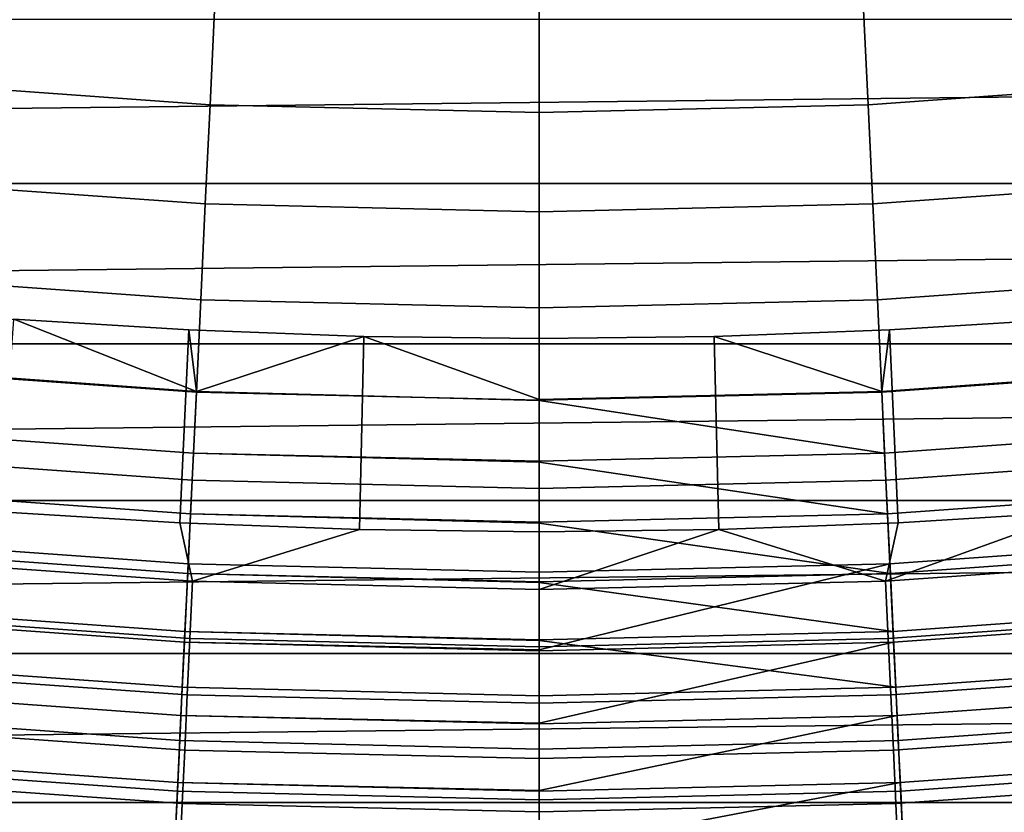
# Model space of a CAD drawing. Header units: metres. Extents: x -109 to 109, y -342 to 66.
# Tile 267 of 512: x -1.38 to 1.24, y -20.26 to -18.15. Entities that reach past the tile are written whole.
import ezdxf

# ---------------------------------------------------------------- set-up
doc = ezdxf.new("R2010")
doc.units = ezdxf.units.M
doc.layers.add('solid_K_24_62_16_000B91', color=7, linetype='CONTINUOUS')

msp = doc.modelspace()

# ---------------------------------------------------------------- linework, layer by layer
at = {"layer": 'solid_K_24_62_16_000B91'}
for points in [[(-0.875456, -18.378088, -66.747398), (-1.748929, -18.315615, -66.747398), (-1.723152, -18.045668, -66.83773), (-0.862553, -18.10722, -66.83773)], [(1.748929, -18.315615, -66.747398), (0.875456, -18.378088, -66.747398), (0.862553, -18.10722, -66.83773), (1.723152, -18.045668, -66.83773)], [(0, -18.398928, -66.747398), (-0.875456, -18.378088, -66.747398), (-0.862553, -18.10722, -66.83773), (0, -18.127752, -66.83773)], [(0.875456, -18.378088, -66.747398), (0, -18.398928, -66.747398), (0, -18.127752, -66.83773), (0.862553, -18.10722, -66.83773)], [(-19.368538, -18.151108, 84.926178), (-18.951792, -18.587336, 84.926178), (19.368544, -18.1511, 84.926178)], [(-18.951792, -18.587336, 84.926178), (18.951799, -18.587328, 84.926178), (19.368544, -18.1511, 84.926178)], [(-0.888019, -18.641821, -66.637932), (-1.774027, -18.578451, -66.637932), (-1.748929, -18.315615, -66.747398), (-0.875456, -18.378088, -66.747398)], [(1.774027, -18.578451, -66.637932), (0.888019, -18.641821, -66.637932), (0.875456, -18.378088, -66.747398), (1.748929, -18.315615, -66.747398)], [(0, -18.662958, -66.637932), (-0.888019, -18.641821, -66.637932), (-0.875456, -18.378088, -66.747398), (0, -18.398928, -66.747398)], [(0.888019, -18.641821, -66.637932), (0, -18.662958, -66.637932), (0, -18.398928, -66.747398), (0.875456, -18.378088, -66.747398)], [(-18.951792, -18.587336, 84.926178), (-18.525215, -19.013979, 84.926178), (18.951799, -18.587328, 84.926178)], [(-18.525215, -19.013979, 84.926178), (18.525223, -19.013971, 84.926178), (18.951799, -18.587328, 84.926178)], [(-0.900178, -18.897072, -66.509895), (-1.798318, -18.832836, -66.509895), (-1.774027, -18.578451, -66.637932), (-0.888019, -18.641821, -66.637932)], [(1.798318, -18.832836, -66.509895), (0.900178, -18.897072, -66.509895), (0.888019, -18.641821, -66.637932), (1.774027, -18.578451, -66.637932)], [(0, -18.918499, -66.509895), (-0.900178, -18.897072, -66.509895), (-0.888019, -18.641821, -66.637932), (0, -18.662958, -66.637932)], [(0.900178, -18.897072, -66.509895), (0, -18.918499, -66.509895), (0, -18.662958, -66.637932), (0.888019, -18.641821, -66.637932)], [(-0.911871, -19.142538, -66.36393), (-1.821677, -19.077467, -66.36393), (-1.798318, -18.832836, -66.509895), (-0.900178, -18.897072, -66.509895)], [(1.821677, -19.077467, -66.36393), (0.911871, -19.142538, -66.36393), (0.900178, -18.897072, -66.509895), (1.798318, -18.832836, -66.509895)], [(0, -19.164246, -66.36393), (-0.911871, -19.142538, -66.36393), (-0.900178, -18.897072, -66.509895), (0, -18.918499, -66.509895)], [(0.911871, -19.142538, -66.36393), (0, -19.164246, -66.36393), (0, -18.918499, -66.509895), (0.900178, -18.897072, -66.509895)], [(-1.821498, -19.075588, -31.006601), (-0.911782, -19.140654, -31.006601), (-1.397747, -18.948515, -31)], [(-0.932265, -18.977114, -31), (-0.955831, -19.490534, -31), (-1.433756, -19.461212, -31), (-1.397747, -18.948515, -31)], [(-0.911782, -19.140654, -31.006601), (-0.932265, -18.977114, -31), (-1.397747, -18.948515, -31)], [(0.911782, -19.140654, -31.006601), (1.821498, -19.075588, -31.006601), (1.397747, -18.948515, -31), (0.932265, -18.977114, -31)], [(0.932265, -18.977114, -31), (1.397747, -18.948515, -31), (1.433879, -19.461203, -31), (0.955921, -19.490528, -31)], [(-0.466381, -18.994274, -31), (-0.477968, -19.508116, -31), (-0.955831, -19.490534, -31), (-0.932265, -18.977114, -31)], [(-0.911782, -19.140654, -31.006601), (-0.466381, -18.994274, -31), (-0.932265, -18.977114, -31)], [(0, -19.165159, -31.00683), (0, -19.162357, -31.006601), (-0.466381, -18.994274, -31), (-0.911782, -19.140654, -31.006601)], [(-0.466381, -18.994274, -31), (0, -19, -31), (0, -19.513958, -31), (-0.477968, -19.508116, -31)], [(0, -19.162357, -31.006601), (0, -19, -31), (-0.466381, -18.994274, -31)], [(0, -19, -31), (0.466381, -18.994274, -31), (0.478017, -19.508114, -31), (0, -19.513958, -31)], [(0, -19.162357, -31.006601), (0.911782, -19.140654, -31.006601), (0.466381, -18.994274, -31), (0, -19, -31)], [(0.466381, -18.994274, -31), (0.932265, -18.977114, -31), (0.955921, -19.490528, -31), (0.478017, -19.508114, -31)], [(0.911782, -19.140654, -31.006601), (0.932265, -18.977114, -31), (0.466381, -18.994274, -31)], [(-18.525215, -19.013979, 84.926178), (-18.08902, -19.430811, 84.926178), (18.525223, -19.013971, 84.926178)], [(-18.08902, -19.430811, 84.926178), (18.089027, -19.430805, 84.926178), (18.525223, -19.013971, 84.926178)], [(-0.923039, -19.376966, -66.200798), (-1.843986, -19.3111, -66.200798), (-1.821677, -19.077467, -66.36393), (-0.911871, -19.142538, -66.36393)], [(-1.837108, -19.239067, -31.026844), (-0.919596, -19.304689, -31.026844), (-0.911782, -19.140654, -31.006601), (-1.821498, -19.075588, -31.006601)], [(0.919596, -19.304689, -31.026844), (1.837108, -19.239067, -31.026844), (1.821498, -19.075588, -31.006601), (0.911782, -19.140654, -31.006601)], [(1.843986, -19.3111, -66.200798), (0.923039, -19.376966, -66.200798), (0.911871, -19.142538, -66.36393), (1.821677, -19.077467, -66.36393)], [(0, -19.398939, -66.200798), (-0.923039, -19.376966, -66.200798), (-0.911871, -19.142538, -66.36393), (0, -19.164246, -66.36393)], [(0, -19.165159, -31.00683), (-0.911782, -19.140654, -31.006601), (-0.919596, -19.304689, -31.026844), (0, -19.32658, -31.026844)], [(0.911782, -19.140654, -31.006601), (0, -19.162357, -31.006601), (0, -19.165159, -31.00683), (0.919596, -19.304689, -31.026844)], [(0.923039, -19.376966, -66.200798), (0, -19.398939, -66.200798), (0, -19.164246, -66.36393), (0.911871, -19.142538, -66.36393)], [(0.919596, -19.304689, -31.026844), (0, -19.165159, -31.00683), (0, -19.32658, -31.026844)], [(-0.919596, -19.304689, -31.026844), (-1.837108, -19.239067, -31.026844), (-1.852506, -19.40032, -31.060593), (-0.927303, -19.466492, -31.060593)], [(1.837108, -19.239067, -31.026844), (0.919596, -19.304689, -31.026844), (0.927303, -19.466492, -31.060593), (1.852506, -19.40032, -31.060593)], [(0, -19.329189, -31.027277), (-0.919596, -19.304689, -31.026844), (-0.927303, -19.466492, -31.060593), (0, -19.488565, -31.060593)], [(0, -19.32658, -31.026844), (-0.919596, -19.304689, -31.026844), (0, -19.329189, -31.027277)], [(0.919596, -19.304689, -31.026844), (0, -19.32658, -31.026844), (0, -19.329189, -31.027277), (0.927303, -19.466492, -31.060593)], [(-0.933623, -19.599161, -66.021317), (-1.865131, -19.532537, -66.021317), (-1.843986, -19.3111, -66.200798), (-0.923039, -19.376966, -66.200798)], [(0.927303, -19.466492, -31.060593), (0, -19.329189, -31.027277), (0, -19.488565, -31.060593)], [(1.865131, -19.532537, -66.021317), (0.933623, -19.599161, -66.021317), (0.923039, -19.376966, -66.200798), (1.843986, -19.3111, -66.200798)], [(0, -19.621386, -66.021317), (-0.933623, -19.599161, -66.021317), (-0.923039, -19.376966, -66.200798), (0, -19.398939, -66.200798)], [(0.933623, -19.599161, -66.021317), (0, -19.621386, -66.021317), (0, -19.398939, -66.200798), (0.923039, -19.376966, -66.200798)], [(-0.927303, -19.466492, -31.060593), (-1.852506, -19.40032, -31.060593), (-1.867586, -19.558245, -31.107615), (-0.934852, -19.624956, -31.107615)], [(1.852506, -19.40032, -31.060593), (0.927303, -19.466492, -31.060593), (0.934852, -19.624956, -31.107615), (1.867586, -19.558245, -31.107615)], [(-18.08902, -19.430811, 84.926178), (-17.643488, -19.837572, 84.926178), (18.089027, -19.430805, 84.926178)], [(-17.643488, -19.837572, 84.926178), (17.643496, -19.837566, 84.926178), (18.089027, -19.430805, 84.926178)], [(-0.921854, -19.645744, -30.993452), (-1.841681, -19.580942, -30.993452), (-1.433756, -19.461212, -31), (-0.955831, -19.490534, -31)], [(0, -19.490971, -31.061199), (-0.927303, -19.466492, -31.060593), (-0.934852, -19.624956, -31.107615), (0, -19.647209, -31.107615)], [(0, -19.488565, -31.060593), (-0.927303, -19.466492, -31.060593), (0, -19.490971, -31.061199)], [(0.927303, -19.466492, -31.060593), (0, -19.488565, -31.060593), (0, -19.490971, -31.061199), (0.934852, -19.624956, -31.107615)], [(0.921854, -19.645744, -30.993452), (0.955921, -19.490528, -31), (1.433879, -19.461203, -31)], [(1.841681, -19.580942, -30.993452), (0.921854, -19.645744, -30.993452), (1.433879, -19.461203, -31)], [(-0.921854, -19.645744, -30.993452), (-0.955831, -19.490534, -31), (-0.477968, -19.508116, -31)], [(0.934852, -19.624956, -31.107615), (0, -19.490971, -31.061199), (0, -19.647209, -31.107615)], [(0.921854, -19.645744, -30.993452), (0.478017, -19.508114, -31), (0.955921, -19.490528, -31)], [(0, -19.66736, -30.993452), (-0.921854, -19.645744, -30.993452), (-0.477968, -19.508116, -31), (0, -19.513958, -31)], [(0, -19.66736, -30.993452), (0, -19.513958, -31), (0.478017, -19.508114, -31)], [(0.921854, -19.645744, -30.993452), (0, -19.66736, -30.993452), (0.478017, -19.508114, -31)], [(-0.943571, -19.807985, -65.826408), (-1.885004, -19.740652, -65.826408), (-1.865131, -19.532537, -66.021317), (-0.933623, -19.599161, -66.021317)], [(1.885004, -19.740652, -65.826408), (0.943571, -19.807985, -65.826408), (0.933623, -19.599161, -66.021317), (1.865131, -19.532537, -66.021317)], [(-0.934852, -19.624956, -31.107615), (-1.867586, -19.558245, -31.107615), (-1.882245, -19.71176, -31.167591), (-0.94219, -19.778994, -31.167591)], [(1.867586, -19.558245, -31.107615), (0.934852, -19.624956, -31.107615), (0.94219, -19.778994, -31.167591), (1.882245, -19.71176, -31.167591)], [(-0.928999, -19.798016, -30.973827), (-1.855955, -19.73271, -30.973827), (-1.841681, -19.580942, -30.993452), (-0.921854, -19.645744, -30.993452)], [(1.855955, -19.73271, -30.973827), (0.928999, -19.798016, -30.973827), (0.921854, -19.645744, -30.993452), (1.841681, -19.580942, -30.993452)], [(0, -19.828426, -65.82843), (-0.943571, -19.807985, -65.826408), (-0.933623, -19.599161, -66.021317), (0, -19.621386, -66.021317)], [(0.933623, -19.599161, -66.021317), (0, -19.828426, -65.82843), (0, -19.621386, -66.021317)], [(0.943571, -19.807985, -65.826408), (0, -19.830446, -65.826408), (0, -19.828426, -65.82843), (0.933623, -19.599161, -66.021317)], [(0, -19.649399, -31.108366), (-0.934852, -19.624956, -31.107615), (-0.94219, -19.778994, -31.167591), (0, -19.801422, -31.167591)], [(0, -19.647209, -31.107615), (-0.934852, -19.624956, -31.107615), (0, -19.649399, -31.108366)], [(0, -19.819799, -30.973827), (-0.928999, -19.798016, -30.973827), (-0.921854, -19.645744, -30.993452), (0, -19.66736, -30.993452)], [(0.934852, -19.624956, -31.107615), (0, -19.647209, -31.107615), (0, -19.649399, -31.108366), (0.94219, -19.778994, -31.167591)], [(0.928999, -19.798016, -30.973827), (0, -19.819799, -30.973827), (0, -19.66736, -30.993452), (0.921854, -19.645744, -30.993452)], [(0.94219, -19.778994, -31.167591), (0, -19.649399, -31.108366), (0, -19.801422, -31.167591)], [(-0.94219, -19.778994, -31.167591), (-1.882245, -19.71176, -31.167591), (-1.896382, -19.859814, -31.240108), (-0.949266, -19.927553, -31.240108)], [(1.882245, -19.71176, -31.167591), (0.94219, -19.778994, -31.167591), (0.949266, -19.927553, -31.240108), (1.896382, -19.859814, -31.240108)], [(-0.95283, -20.002373, -65.617065), (-1.903502, -19.93438, -65.617065), (-1.885004, -19.740652, -65.826408), (-0.943571, -19.807985, -65.826408)], [(-0.936039, -19.948057, -30.941269), (-1.870021, -19.882257, -30.941269), (-1.855955, -19.73271, -30.973827), (-0.928999, -19.798016, -30.973827)], [(1.870021, -19.882257, -30.941269), (0.936039, -19.948057, -30.941269), (0.928999, -19.798016, -30.973827), (1.855955, -19.73271, -30.973827)], [(1.903502, -19.93438, -65.617065), (0.95283, -20.002373, -65.617065), (0.943571, -19.807985, -65.826408), (1.885004, -19.740652, -65.826408)], [(0, -19.803391, -31.168453), (-0.94219, -19.778994, -31.167591), (-0.949266, -19.927553, -31.240108), (0, -19.95015, -31.240108)], [(0, -19.801422, -31.167591), (-0.94219, -19.778994, -31.167591), (0, -19.803391, -31.168453)], [(0.94219, -19.778994, -31.167591), (0, -19.801422, -31.167591), (0, -19.803391, -31.168453), (0.949266, -19.927553, -31.240108)], [(0, -19.970007, -30.941269), (-0.936039, -19.948057, -30.941269), (-0.928999, -19.798016, -30.973827), (0, -19.819799, -30.973827)], [(0.936039, -19.948057, -30.941269), (0, -19.970007, -30.941269), (0, -19.819799, -30.973827), (0.928999, -19.798016, -30.973827)], [(0.949266, -19.927553, -31.240108), (0, -19.803391, -31.168453), (0, -19.95015, -31.240108)], [(0, -20.022999, -65.619446), (-0.95283, -20.002373, -65.617065), (-0.943571, -19.807985, -65.826408), (0, -19.830446, -65.826408)], [(0, -19.828426, -65.82843), (0, -19.830446, -65.826408), (-0.943571, -19.807985, -65.826408)], [(0.943571, -19.807985, -65.826408), (0, -20.022999, -65.619446), (0, -19.830446, -65.826408)], [(0.95283, -20.002373, -65.617065), (0, -20.025055, -65.617065), (0, -20.022999, -65.619446), (0.943571, -19.807985, -65.826408)], [(-17.643488, -19.837572, 84.926178), (-17.188747, -20.234138, 84.926178), (17.643496, -19.837566, 84.926178)], [(-17.188747, -20.234138, 84.926178), (17.188755, -20.234131, 84.926178), (17.643496, -19.837566, 84.926178)], [(-0.949266, -19.927553, -31.240108), (-1.896382, -19.859814, -31.240108), (-1.909901, -20.001394, -31.324673), (-0.956034, -20.069616, -31.324673)], [(-0.942924, -20.09478, -30.896017), (-1.883776, -20.028496, -30.896017), (-1.870021, -19.882257, -30.941269), (-0.936039, -19.948057, -30.941269)], [(1.883776, -20.028496, -30.896017), (0.942924, -20.09478, -30.896017), (0.936039, -19.948057, -30.941269), (1.870021, -19.882257, -30.941269)], [(1.896382, -19.859814, -31.240108), (0.949266, -19.927553, -31.240108), (0.956034, -20.069616, -31.324673), (1.909901, -20.001394, -31.324673)], [(-0.961355, -20.181334, -65.394363), (-1.920533, -20.112732, -65.394363), (-1.903502, -19.93438, -65.617065), (-0.95283, -20.002373, -65.617065)], [(0, -19.95015, -31.240108), (-0.949266, -19.927553, -31.240108), (-0.956034, -20.069616, -31.324673), (0, -20.092373, -31.324673)], [(0.949266, -19.927553, -31.240108), (0, -19.95015, -31.240108), (0, -20.092373, -31.324673), (0.956034, -20.069616, -31.324673)], [(1.920533, -20.112732, -65.394363), (0.961355, -20.181334, -65.394363), (0.95283, -20.002373, -65.617065), (1.903502, -19.93438, -65.617065)], [(0, -20.11689, -30.896017), (-0.942924, -20.09478, -30.896017), (-0.936039, -19.948057, -30.941269), (0, -19.970007, -30.941269)], [(0.942924, -20.09478, -30.896017), (0, -20.11689, -30.896017), (0, -19.970007, -30.941269), (0.936039, -19.948057, -30.941269)], [(-0.956034, -20.069616, -31.324673), (-1.909901, -20.001394, -31.324673), (-1.92271, -20.13553, -31.420704), (-0.962445, -20.20421, -31.420704)], [(0, -20.202166, -65.39711), (-0.961355, -20.181334, -65.394363), (-0.95283, -20.002373, -65.617065), (0, -20.025055, -65.617065)], [(0, -20.022999, -65.619446), (0, -20.025055, -65.617065), (-0.95283, -20.002373, -65.617065)], [(0.95283, -20.002373, -65.617065), (0, -20.202166, -65.39711), (0, -20.025055, -65.617065)], [(0.961355, -20.181334, -65.394363), (0, -20.204218, -65.394363), (0, -20.202166, -65.39711), (0.95283, -20.002373, -65.617065)], [(1.909901, -20.001394, -31.324673), (0.956034, -20.069616, -31.324673), (0.962445, -20.20421, -31.420704), (1.92271, -20.13553, -31.420704)], [(-0.949603, -20.23711, -30.8384), (-1.897118, -20.170357, -30.8384), (-1.883776, -20.028496, -30.896017), (-0.942924, -20.09478, -30.896017)], [(1.897118, -20.170357, -30.8384), (0.949603, -20.23711, -30.8384), (0.942924, -20.09478, -30.896017), (1.883776, -20.028496, -30.896017)], [(0, -20.092373, -31.324673), (-0.956034, -20.069616, -31.324673), (-0.962445, -20.20421, -31.420704), (0, -20.227119, -31.420704)], [(0, -20.259377, -30.8384), (-0.949603, -20.23711, -30.8384), (-0.942924, -20.09478, -30.896017), (0, -20.11689, -30.896017)], [(0.956034, -20.069616, -31.324673), (0, -20.092373, -31.324673), (0, -20.227119, -31.420704), (0.962445, -20.20421, -31.420704)], [(0.949603, -20.23711, -30.8384), (0, -20.259377, -30.8384), (0, -20.11689, -30.896017), (0.942924, -20.09478, -30.896017)], [(-0.969102, -20.34395, -65.159439), (-1.936008, -20.274797, -65.159439), (-1.920533, -20.112732, -65.394363), (-0.961355, -20.181334, -65.394363)], [(1.936008, -20.274797, -65.159439), (0.969102, -20.34395, -65.159439), (0.961355, -20.181334, -65.394363), (1.920533, -20.112732, -65.394363)], [(-0.962445, -20.20421, -31.420704), (-1.92271, -20.13553, -31.420704), (-1.93472, -20.261307, -31.527544), (-0.968457, -20.330414, -31.527544)], [(1.92271, -20.13553, -31.420704), (0.962445, -20.20421, -31.420704), (0.968457, -20.330414, -31.527544), (1.93472, -20.261307, -31.527544)], [(-0.956027, -20.374012, -30.768835), (-1.909952, -20.306807, -30.768835), (-1.897118, -20.170357, -30.8384), (-0.949603, -20.23711, -30.8384)], [(1.909952, -20.306807, -30.768835), (0.956027, -20.374012, -30.768835), (0.949603, -20.23711, -30.8384), (1.897118, -20.170357, -30.8384)], [(0, -20.365015, -65.16256), (-0.969102, -20.34395, -65.159439), (-0.961355, -20.181334, -65.394363), (0, -20.204218, -65.394363)], [(0, -20.202166, -65.39711), (0, -20.204218, -65.394363), (-0.961355, -20.181334, -65.394363)], [(0.961355, -20.181334, -65.394363), (0, -20.365015, -65.16256), (0, -20.204218, -65.394363)], [(0.969102, -20.34395, -65.159439), (0, -20.36702, -65.159439), (0, -20.365015, -65.16256), (0.961355, -20.181334, -65.394363)], [(0, -20.227119, -31.420704), (-0.962445, -20.20421, -31.420704), (-0.968457, -20.330414, -31.527544), (0, -20.353468, -31.527544)], [(0.962445, -20.20421, -31.420704), (0, -20.227119, -31.420704), (0, -20.353468, -31.527544), (0.968457, -20.330414, -31.527544)], [(-17.188747, -20.234138, 84.926178), (-16.725176, -20.620186, 84.926178), (17.188755, -20.234131, 84.926178)], [(-16.725176, -20.620186, 84.926178), (16.725183, -20.620178, 84.926178), (17.188755, -20.234131, 84.926178)], [(0, -20.396429, -30.768835), (-0.956027, -20.374012, -30.768835), (-0.949603, -20.23711, -30.8384), (0, -20.259377, -30.8384)], [(0.956027, -20.374012, -30.768835), (0, -20.396429, -30.768835), (0, -20.259377, -30.8384), (0.949603, -20.23711, -30.8384)]]:
    msp.add_3dface(points, dxfattribs=at)

doc.saveas('drawing.dxf')
